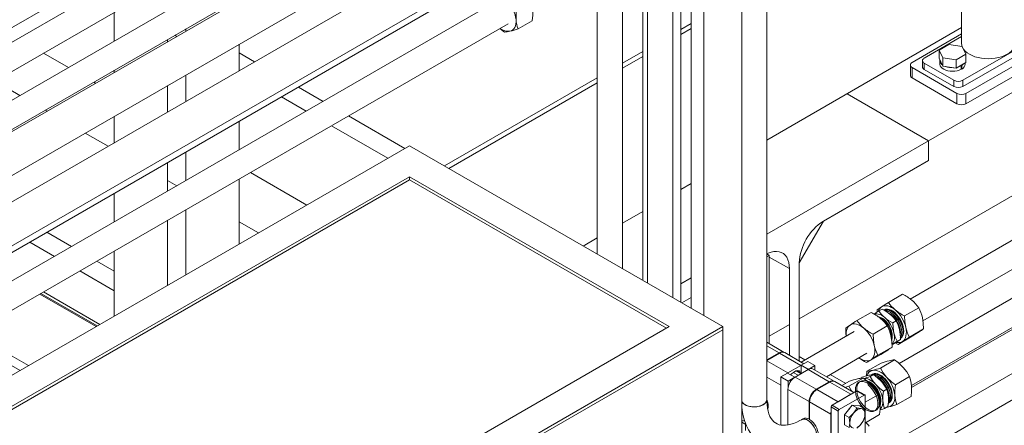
# Model space of a CAD drawing. Header units: millimetres. Extents: x 525 to 29324, y 175 to 20618.
# Tile 524 of 588: x 25539 to 26317, y 14351 to 14671. Entities that reach past the tile are written whole.
import ezdxf

# ---------------------------------------------------------------- set-up
doc = ezdxf.new("R2010")
doc.units = ezdxf.units.MM
doc.linetypes.add('SLD-Continua', pattern=[0])

msp = doc.modelspace()

# ---------------------------------------------------------------- linework, layer by layer
at = {"color": 7, "linetype": 'SLD-Continua', "lineweight": 18, "ltscale": 35}
for p, q in [((26283.18, 15098.05), (26283.18, 14652.58)), ((27285.04, 15052.19), (26242.64, 14450.57)), ((27324.64, 15029.33), (26233.74, 14399.73)), ((26252.64, 14433.25), (27295.02, 15034.86)), ((26243.59, 14382.32), (27334.62, 15012.01)), ((27286.77, 14982.61), (26243.62, 14380.56)), ((26217.43, 14330.81), (27301.77, 14956.62)), ((27334.85, 14954.86), (26251.08, 14329.36)), ((26032.21, 14941.61), (25245.91, 14487.8)), ((25265.92, 14476.25), (26042.21, 14924.28)), ((26071.81, 14918.75), (25285.51, 14464.94)), ((25296.51, 14448.2), (26081.8, 14901.43)), ((26129.23, 14371.09), (26129.23, 14885.58)), ((25975.26, 14838.16), (25296.51, 14446.42)), ((25296.51, 14411.78), (25990.26, 14812.18)), ((26023.35, 14810.41), (25298.54, 14392.09)), ((26649.56, 14802.07), (26257.12, 14575.58)), ((26649.56, 14802.07), (26257.12, 14575.58)), ((26649.56, 14802.07), (26257.12, 14575.58)), ((26649.56, 14802.07), (26257.12, 14575.58)), ((26649.56, 14802.07), (26257.12, 14575.58)), ((26649.56, 14802.07), (26257.12, 14575.58)), ((26649.56, 14802.07), (26257.12, 14575.58)), ((26649.56, 14802.07), (26257.12, 14575.58)), ((26061.4, 14447.88), (26061.4, 14788.4)), ((26069.63, 14787.99), (26069.63, 14443.13)), ((25313.48, 14366.08), (26038.34, 14784.42)), ((26751.74, 14779.38), (26154.94, 14434.94)), ((26751.74, 14779.38), (26154.94, 14434.94)), ((26751.74, 14779.38), (26154.94, 14434.94)), ((26751.74, 14779.38), (26154.94, 14434.94)), ((26751.74, 14779.38), (26154.94, 14434.94)), ((26751.74, 14779.38), (26154.94, 14434.94)), ((26751.74, 14779.38), (26154.94, 14434.94)), ((26751.74, 14779.38), (26154.94, 14434.94)), ((26079.48, 14760.65), (26079.48, 14437.44)), ((26109.48, 14313.95), (26109.48, 14760.65)), ((25235.86, 14493.6), (25630.86, 14721.57)), ((26015.39, 14474.44), (26015.39, 14719.11)), ((25313.48, 14360.79), (25917.81, 14709.58)), ((25995.39, 14708.64), (25995.39, 14485.98)), ((26031.4, 14714.86), (26031.4, 14465.2)), ((26034.99, 14699.82), (26034.99, 14463.13)), ((26054.99, 14451.58), (26054.99, 14699.82)), ((25914.88, 14685.27), (25313.48, 14338.18)), ((25613.78, 14677.02), (25613.78, 14654.41)), ((25943.92, 14670.45), (25932.74, 14664)), ((25296.51, 14305.29), (25924.88, 14667.95)), ((25670.35, 14663.96), (25670.35, 14662.18)), ((25922.04, 14661.5), (25918.48, 14664.26)), ((26061.4, 14663.55), (26069.63, 14668.3)), ((26061.4, 14659.47), (26069.63, 14664.22)), ((26283.18, 14664.97), (26129.23, 14576.12)), ((26284.11, 14623.4), (26354.82, 14664.21)), ((25655.95, 14653.87), (25655.95, 14655.65)), ((25663.13, 14658.01), (25661.59, 14658.9)), ((25663.13, 14658.01), (25661.59, 14658.9)), ((25663.13, 14658.01), (25661.59, 14658.9)), ((25663.13, 14658.01), (25661.59, 14658.9)), ((25663.13, 14658.01), (25661.59, 14658.9)), ((25663.13, 14658.01), (25661.59, 14658.9)), ((25663.13, 14658.01), (25661.59, 14658.9)), ((25663.13, 14658.01), (25661.59, 14658.9)), ((26283.18, 14660), (26244.15, 14637.48)), ((26283.18, 14657.96), (26253.7, 14640.95)), ((26284.11, 14618.5), (26354.82, 14659.31)), ((26286.58, 14612.99), (26364.36, 14657.88)), ((25712.51, 14631.01), (25712.51, 14651.88)), ((26273.14, 14651.76), (26265.38, 14647.28)), ((26265.38, 14647.28), (26268.22, 14641.17)), ((26265.38, 14640.75), (26265.38, 14647.28)), ((26283.73, 14650.12), (26273.14, 14651.76)), ((26286.57, 14644.01), (26283.73, 14650.12)), ((26286.58, 14604.82), (26364.36, 14649.72)), ((25577.5, 14633.47), (25557.91, 14644.77)), ((25577.5, 14633.47), (25557.91, 14644.77)), ((25577.5, 14633.47), (25557.91, 14644.77)), ((25577.5, 14633.47), (25557.91, 14644.77)), ((25577.5, 14633.47), (25557.91, 14644.77)), ((25577.5, 14633.47), (25557.91, 14644.77)), ((25577.5, 14633.47), (25557.91, 14644.77)), ((25577.5, 14633.47), (25557.91, 14644.77)), ((25724.66, 14638.02), (25712.51, 14645.03)), ((25724.66, 14638.02), (25712.51, 14645.03)), ((25724.66, 14638.02), (25712.51, 14645.03)), ((25724.66, 14638.02), (25712.51, 14645.03)), ((25724.66, 14638.02), (25712.51, 14645.03)), ((25724.66, 14638.02), (25712.51, 14645.03)), ((25724.66, 14638.02), (25712.51, 14645.03)), ((25724.66, 14638.02), (25712.51, 14645.03)), ((26015.39, 14636.99), (26031.4, 14646.23)), ((26015.39, 14632.91), (26031.4, 14642.15)), ((26252.24, 14638.91), (26252.24, 14634.01)), ((26265.38, 14640.75), (26268.22, 14634.64)), ((26265.97, 14639.11), (26265.97, 14636.25)), ((26268.22, 14634.64), (26268.22, 14641.17)), ((26268.22, 14641.17), (26278.81, 14639.53)), ((26278.81, 14639.53), (26286.57, 14644.01)), ((26278.81, 14633), (26278.81, 14639.53)), ((26286.57, 14637.47), (26286.57, 14644.01)), ((25613.78, 14631.31), (25613.78, 14629.53)), ((26242.69, 14635.44), (26242.69, 14627.27)), ((26244.15, 14633.4), (26279.51, 14612.99)), ((26244.15, 14633.4), (26244.15, 14625.23)), ((26253.7, 14636.87), (26277.04, 14623.4)), ((26253.7, 14636.87), (26253.7, 14631.97)), ((26253.7, 14631.97), (26277.04, 14618.5)), ((26268.22, 14634.64), (26278.81, 14633)), ((26278.81, 14633), (26286.57, 14637.47)), ((26282.83, 14634.91), (26282.48, 14635.11)), ((26282.83, 14634.91), (26282.83, 14632.05)), ((26282.83, 14632.54), (26283.25, 14632.3)), ((26283.25, 14635.16), (26282.9, 14635.36)), ((26283.25, 14635.16), (26283.25, 14632.3)), ((26285.97, 14636.25), (26285.97, 14637.13)), ((25670.35, 14627.54), (25670.35, 14606.68)), ((25874.56, 14555.71), (25995.39, 14625.45)), ((26244.15, 14625.23), (26279.51, 14604.82)), ((26277.04, 14618.5), (26277.04, 14623.4)), ((26284.11, 14623.4), (26284.11, 14618.5)), ((25539.31, 14611.42), (25519.72, 14622.73)), ((25539.31, 14611.42), (25519.72, 14622.73)), ((25539.31, 14611.42), (25519.72, 14622.73)), ((25539.31, 14611.42), (25519.72, 14622.73)), ((25539.31, 14611.42), (25519.72, 14622.73)), ((25539.31, 14611.42), (25519.72, 14622.73)), ((25539.31, 14611.42), (25519.72, 14622.73)), ((25539.31, 14611.42), (25519.72, 14622.73)), ((25599.05, 14621.03), (25597.51, 14621.92)), ((25599.05, 14621.03), (25597.51, 14621.92)), ((25599.05, 14621.03), (25597.51, 14621.92)), ((25599.05, 14621.03), (25597.51, 14621.92)), ((25599.05, 14621.03), (25597.51, 14621.92)), ((25599.05, 14621.03), (25597.51, 14621.92)), ((25599.05, 14621.03), (25597.51, 14621.92)), ((25599.05, 14621.03), (25597.51, 14621.92)), ((25655.95, 14598.36), (25655.95, 14619.23)), ((25778.84, 14606.75), (25759.24, 14618.06)), ((25778.84, 14606.75), (25759.24, 14618.06)), ((25778.84, 14606.75), (25759.24, 14618.06)), ((25778.84, 14606.75), (25759.24, 14618.06)), ((25778.84, 14606.75), (25759.24, 14618.06)), ((25778.84, 14606.75), (25759.24, 14618.06)), ((25778.84, 14606.75), (25759.24, 14618.06)), ((25778.84, 14606.75), (25759.24, 14618.06)), ((25878.1, 14553.67), (25995.39, 14621.37)), ((25765.39, 14598.99), (25745.8, 14610.3)), ((25765.39, 14598.99), (25745.8, 14610.3)), ((25765.39, 14598.99), (25745.8, 14610.3)), ((25765.39, 14598.99), (25745.8, 14610.3)), ((25765.39, 14598.99), (25745.8, 14610.3)), ((25765.39, 14598.99), (25745.8, 14610.3)), ((25765.39, 14598.99), (25745.8, 14610.3)), ((25765.39, 14598.99), (25745.8, 14610.3)), ((26257.12, 14575.58), (26192.71, 14612.75)), ((26257.12, 14575.58), (26192.71, 14612.75)), ((26257.12, 14575.58), (26192.71, 14612.75)), ((26257.12, 14575.58), (26192.71, 14612.75)), ((26257.12, 14575.58), (26192.71, 14612.75)), ((26257.12, 14575.58), (26192.71, 14612.75)), ((26257.12, 14575.58), (26192.71, 14612.75)), ((26257.12, 14575.58), (26192.71, 14612.75)), ((26192.71, 14612.75), (26257.12, 14575.58)), ((26192.71, 14612.75), (26257.12, 14575.58)), ((26192.71, 14612.75), (26257.12, 14575.58)), ((26192.71, 14612.75), (26257.12, 14575.58)), ((26192.71, 14612.75), (26257.12, 14575.58)), ((26192.71, 14612.75), (26257.12, 14575.58)), ((26192.71, 14612.75), (26257.12, 14575.58)), ((26192.71, 14612.75), (26257.12, 14575.58)), ((26279.51, 14604.82), (26279.51, 14612.99)), ((26286.58, 14612.99), (26286.58, 14604.82)), ((25560.86, 14598.99), (25559.31, 14599.88)), ((25560.86, 14598.99), (25559.31, 14599.88)), ((25560.86, 14598.99), (25559.31, 14599.88)), ((25560.86, 14598.99), (25559.31, 14599.88)), ((25560.86, 14598.99), (25559.31, 14599.88)), ((25560.86, 14598.99), (25559.31, 14599.88)), ((25560.86, 14598.99), (25559.31, 14599.88)), ((25560.86, 14598.99), (25559.31, 14599.88)), ((25613.78, 14594.89), (25613.78, 14574.03)), ((25843.35, 14569.52), (25798.84, 14595.21)), ((25843.35, 14569.52), (25798.84, 14595.21)), ((25843.35, 14569.52), (25798.84, 14595.21)), ((25843.35, 14569.52), (25798.84, 14595.21)), ((25843.35, 14569.52), (25798.84, 14595.21)), ((25843.35, 14569.52), (25798.84, 14595.21)), ((25843.35, 14569.52), (25798.84, 14595.21)), ((25843.35, 14569.52), (25798.84, 14595.21)), ((25712.51, 14568.48), (25712.51, 14591.09)), ((25829.91, 14561.76), (25785.4, 14587.45)), ((25829.91, 14561.76), (25785.4, 14587.45)), ((25829.91, 14561.76), (25785.4, 14587.45)), ((25829.91, 14561.76), (25785.4, 14587.45)), ((25829.91, 14561.76), (25785.4, 14587.45)), ((25829.91, 14561.76), (25785.4, 14587.45)), ((25829.91, 14561.76), (25785.4, 14587.45)), ((25829.91, 14561.76), (25785.4, 14587.45)), ((25608.94, 14571.24), (25590.86, 14581.67)), ((25608.94, 14571.24), (25590.86, 14581.67)), ((25608.94, 14571.24), (25590.86, 14581.67)), ((25608.94, 14571.24), (25590.86, 14581.67)), ((25608.94, 14571.24), (25590.86, 14581.67)), ((25608.94, 14571.24), (25590.86, 14581.67)), ((25608.94, 14571.24), (25590.86, 14581.67)), ((25608.94, 14571.24), (25590.86, 14581.67)), ((25847, 14571.62), (24666.13, 13890.09)), ((26094.48, 14428.79), (25847, 14571.62)), ((26129.23, 14501.77), (26257.12, 14575.58)), ((26129.23, 14501.77), (26257.12, 14575.58)), ((26129.23, 14501.77), (26257.12, 14575.58)), ((26129.23, 14501.77), (26257.12, 14575.58)), ((26129.23, 14501.77), (26257.12, 14575.58)), ((26129.23, 14501.77), (26257.12, 14575.58)), ((26129.23, 14501.77), (26257.12, 14575.58)), ((26129.23, 14501.77), (26257.12, 14575.58)), ((26257.12, 14575.58), (26257.12, 14560.06)), ((26257.12, 14575.58), (26257.12, 14560.06)), ((26257.12, 14575.58), (26257.12, 14560.06)), ((26257.12, 14575.58), (26257.12, 14560.06)), ((26257.12, 14575.58), (26257.12, 14560.06)), ((26257.12, 14575.58), (26257.12, 14560.06)), ((26257.12, 14575.58), (26257.12, 14560.06)), ((26257.12, 14575.58), (26257.12, 14560.06)), ((26257.12, 14575.58), (26257.12, 14560.06)), ((26257.12, 14575.58), (26257.12, 14560.06)), ((26257.12, 14575.58), (26257.12, 14560.06)), ((26257.12, 14575.58), (26257.12, 14560.06)), ((26257.12, 14575.58), (26257.12, 14560.06)), ((26257.12, 14575.58), (26257.12, 14560.06)), ((26257.12, 14575.58), (26257.12, 14560.06)), ((26257.12, 14575.58), (26257.12, 14560.06)), ((25670.35, 14566.76), (25670.35, 14544.14)), ((25655.95, 14535.83), (25655.95, 14558.44)), ((26257.12, 14560.06), (26174.03, 14512.11)), ((26257.12, 14560.06), (26174.03, 14512.11)), ((26257.12, 14560.06), (26174.03, 14512.11)), ((26257.12, 14560.06), (26174.03, 14512.11)), ((26257.12, 14560.06), (26174.03, 14512.11)), ((26257.12, 14560.06), (26174.03, 14512.11)), ((26257.12, 14560.06), (26174.03, 14512.11)), ((26257.12, 14560.06), (26174.03, 14512.11)), ((26257.12, 14560.06), (26174.03, 14512.11)), ((26257.12, 14560.06), (26174.03, 14512.11)), ((26257.12, 14560.06), (26174.03, 14512.11)), ((26257.12, 14560.06), (26174.03, 14512.11)), ((26257.12, 14560.06), (26174.03, 14512.11)), ((26257.12, 14560.06), (26174.03, 14512.11)), ((26257.12, 14560.06), (26174.03, 14512.11)), ((26257.12, 14560.06), (26174.03, 14512.11)), ((25847, 14547.14), (24708.55, 13890.09)), ((25712.51, 14494.01), (25712.51, 14545.38)), ((25765.83, 14524.78), (25721.32, 14550.46)), ((25765.83, 14524.78), (25721.32, 14550.46)), ((25765.83, 14524.78), (25721.32, 14550.46)), ((25765.83, 14524.78), (25721.32, 14550.46)), ((25765.83, 14524.78), (25721.32, 14550.46)), ((25765.83, 14524.78), (25721.32, 14550.46)), ((25765.83, 14524.78), (25721.32, 14550.46)), ((25765.83, 14524.78), (25721.32, 14550.46)), ((26052.06, 14428.79), (25847, 14547.14)), ((25847, 14544.69), (25847, 14547.14)), ((25847, 14544.69), (24710.68, 13888.87)), ((25663.12, 14539.97), (25655.95, 14544.11)), ((25663.12, 14539.97), (25655.95, 14544.11)), ((25663.12, 14539.97), (25655.95, 14544.11)), ((25663.12, 14539.97), (25655.95, 14544.11)), ((25663.12, 14539.97), (25655.95, 14544.11)), ((25663.12, 14539.97), (25655.95, 14544.11)), ((25663.12, 14539.97), (25655.95, 14544.11)), ((25663.12, 14539.97), (25655.95, 14544.11)), ((26049.93, 14427.56), (25847, 14544.69)), ((26069.63, 14541.72), (26061.4, 14536.97)), ((25613.78, 14534.11), (25613.78, 14511.49)), ((25670.35, 14521.05), (25670.35, 14469.67)), ((26031.4, 14519.66), (26015.39, 14510.41)), ((25655.95, 14461.36), (25655.95, 14512.74)), ((25727.63, 14502.73), (25712.51, 14511.46)), ((25727.63, 14502.73), (25712.51, 14511.46)), ((25727.63, 14502.73), (25712.51, 14511.46)), ((25727.63, 14502.73), (25712.51, 14511.46)), ((25727.63, 14502.73), (25712.51, 14511.46)), ((25727.63, 14502.73), (25712.51, 14511.46)), ((25727.63, 14502.73), (25712.51, 14511.46)), ((25727.63, 14502.73), (25712.51, 14511.46)), ((26154.94, 14479.04), (26174.03, 14512.11)), ((26154.94, 14479.04), (26174.03, 14512.11)), ((26154.94, 14479.04), (26174.03, 14512.11)), ((26154.94, 14479.04), (26174.03, 14512.11)), ((26154.94, 14479.04), (26174.03, 14512.11)), ((26154.94, 14479.04), (26174.03, 14512.11)), ((26154.94, 14479.04), (26174.03, 14512.11)), ((26154.94, 14479.04), (26174.03, 14512.11)), ((25580.03, 14492.01), (25560.44, 14503.32)), ((25580.03, 14492.01), (25560.44, 14503.32)), ((25580.03, 14492.01), (25560.44, 14503.32)), ((25580.03, 14492.01), (25560.44, 14503.32)), ((25580.03, 14492.01), (25560.44, 14503.32)), ((25580.03, 14492.01), (25560.44, 14503.32)), ((25580.03, 14492.01), (25560.44, 14503.32)), ((25580.03, 14492.01), (25560.44, 14503.32)), ((25995.39, 14498.87), (25984.22, 14492.43)), ((25566.59, 14484.26), (25547, 14495.56)), ((25566.59, 14484.26), (25547, 14495.56)), ((25566.59, 14484.26), (25547, 14495.56)), ((25566.59, 14484.26), (25547, 14495.56)), ((25566.59, 14484.26), (25547, 14495.56)), ((25566.59, 14484.26), (25547, 14495.56)), ((25566.59, 14484.26), (25547, 14495.56)), ((25566.59, 14484.26), (25547, 14495.56)), ((25613.78, 14488.4), (25613.78, 14437.03)), ((26129.23, 14486.14), (26131.25, 14484.98)), ((26131.25, 14484.98), (26129.23, 14483.81)), ((26131.25, 14484.98), (26131.25, 14415.21)), ((26131.25, 14483.74), (26147.16, 14474.55)), ((26131.25, 14483.74), (26147.16, 14474.55)), ((26131.25, 14483.74), (26147.16, 14474.55)), ((26131.25, 14483.74), (26147.16, 14474.55)), ((26131.25, 14483.74), (26147.16, 14474.55)), ((26131.25, 14483.74), (26147.16, 14474.55)), ((26131.25, 14483.74), (26147.16, 14474.55)), ((26131.25, 14483.74), (26147.16, 14474.55)), ((25613.78, 14472.54), (25600.04, 14480.47)), ((25613.78, 14472.54), (25600.04, 14480.47)), ((25613.78, 14472.54), (25600.04, 14480.47)), ((25613.78, 14472.54), (25600.04, 14480.47)), ((25613.78, 14472.54), (25600.04, 14480.47)), ((25613.78, 14472.54), (25600.04, 14480.47)), ((25613.78, 14472.54), (25600.04, 14480.47)), ((25613.78, 14472.54), (25600.04, 14480.47)), ((26154.94, 14479.04), (26154.94, 14401.54)), ((26154.94, 14479.04), (26154.94, 14401.54)), ((26154.94, 14479.04), (26154.94, 14401.54)), ((26154.94, 14479.04), (26154.94, 14401.54)), ((26154.94, 14479.04), (26154.94, 14401.54)), ((26154.94, 14479.04), (26154.94, 14401.54)), ((26154.94, 14479.04), (26154.94, 14401.54)), ((26154.94, 14479.04), (26154.94, 14401.54)), ((26154.94, 14479.04), (26154.94, 14434.94)), ((26154.94, 14479.04), (26154.94, 14434.94)), ((26154.94, 14479.04), (26154.94, 14434.94)), ((26154.94, 14479.04), (26154.94, 14434.94)), ((26154.94, 14479.04), (26154.94, 14434.94)), ((26154.94, 14479.04), (26154.94, 14434.94)), ((26154.94, 14479.04), (26154.94, 14434.94)), ((26154.94, 14479.04), (26154.94, 14434.94)), ((25613.78, 14457.02), (25586.6, 14472.71)), ((25613.78, 14457.02), (25586.6, 14472.71)), ((25613.78, 14457.02), (25586.6, 14472.71)), ((25613.78, 14457.02), (25586.6, 14472.71)), ((25613.78, 14457.02), (25586.6, 14472.71)), ((25613.78, 14457.02), (25586.6, 14472.71)), ((25613.78, 14457.02), (25586.6, 14472.71)), ((25613.78, 14457.02), (25586.6, 14472.71)), ((26147.16, 14406.03), (26147.16, 14474.55)), ((26147.16, 14406.03), (26147.16, 14474.55)), ((26147.16, 14406.03), (26147.16, 14474.55)), ((26147.16, 14406.03), (26147.16, 14474.55)), ((26147.16, 14406.03), (26147.16, 14474.55)), ((26147.16, 14406.03), (26147.16, 14474.55)), ((26147.16, 14406.03), (26147.16, 14474.55)), ((26147.16, 14406.03), (26147.16, 14474.55)), ((26147.16, 14430.45), (26147.16, 14474.55)), ((26147.16, 14430.45), (26147.16, 14474.55)), ((26147.16, 14430.45), (26147.16, 14474.55)), ((26147.16, 14430.45), (26147.16, 14474.55)), ((26147.16, 14430.45), (26147.16, 14474.55)), ((26147.16, 14430.45), (26147.16, 14474.55)), ((26147.16, 14430.45), (26147.16, 14474.55)), ((26147.16, 14430.45), (26147.16, 14474.55)), ((26061.4, 14462.62), (26069.63, 14467.37)), ((26061.4, 14462.62), (26069.63, 14467.37)), ((26061.4, 14462.62), (26069.63, 14467.37)), ((26061.4, 14462.62), (26069.63, 14467.37)), ((26061.4, 14462.62), (26069.63, 14467.37)), ((26061.4, 14462.62), (26069.63, 14467.37)), ((26061.4, 14462.62), (26069.63, 14467.37)), ((26061.4, 14462.62), (26069.63, 14467.37)), ((25554.96, 14454.45), (25599.47, 14428.76)), ((25554.96, 14454.45), (25599.47, 14428.76)), ((25554.96, 14454.45), (25599.47, 14428.76)), ((25554.96, 14454.45), (25599.47, 14428.76)), ((25554.96, 14454.45), (25599.47, 14428.76)), ((25554.96, 14454.45), (25599.47, 14428.76)), ((25554.96, 14454.45), (25599.47, 14428.76)), ((25554.96, 14454.45), (25599.47, 14428.76)), ((25600.38, 14429.29), (25555.87, 14454.98)), ((25600.38, 14429.29), (25555.87, 14454.98)), ((25600.38, 14429.29), (25555.87, 14454.98)), ((25600.38, 14429.29), (25555.87, 14454.98)), ((25600.38, 14429.29), (25555.87, 14454.98)), ((25600.38, 14429.29), (25555.87, 14454.98)), ((25600.38, 14429.29), (25555.87, 14454.98)), ((25600.38, 14429.29), (25555.87, 14454.98)), ((25602.47, 14430.49), (25557.96, 14456.18)), ((25602.47, 14430.49), (25557.96, 14456.18)), ((25602.47, 14430.49), (25557.96, 14456.18)), ((25602.47, 14430.49), (25557.96, 14456.18)), ((25602.47, 14430.49), (25557.96, 14456.18)), ((25602.47, 14430.49), (25557.96, 14456.18)), ((25602.47, 14430.49), (25557.96, 14456.18)), ((25602.47, 14430.49), (25557.96, 14456.18)), ((26225.4, 14447.91), (26236.58, 14454.36)), ((26069.63, 14451.85), (26062.08, 14447.49)), ((26069.63, 14451.85), (26062.08, 14447.49)), ((26069.63, 14451.85), (26062.08, 14447.49)), ((26069.63, 14451.85), (26062.08, 14447.49)), ((26069.63, 14451.85), (26062.08, 14447.49)), ((26069.63, 14451.85), (26062.08, 14447.49)), ((26069.63, 14451.85), (26062.08, 14447.49)), ((26069.63, 14451.85), (26062.08, 14447.49)), ((26069.63, 14451.85), (26062.08, 14447.49)), ((26069.63, 14451.85), (26062.08, 14447.49)), ((26069.63, 14451.85), (26062.08, 14447.49)), ((26069.63, 14451.85), (26062.08, 14447.49)), ((26069.63, 14451.85), (26062.08, 14447.49)), ((26069.63, 14451.85), (26062.08, 14447.49)), ((26069.63, 14451.85), (26062.08, 14447.49)), ((26069.63, 14451.85), (26062.08, 14447.49)), ((26211.7, 14440), (26200.52, 14433.55)), ((26216.55, 14440.38), (26216.48, 14442.03)), ((26217.72, 14441.12), (26220.34, 14442.63)), ((26238.13, 14437.16), (26249.31, 14443.61)), ((24913.62, 13747.26), (26094.48, 14428.79)), ((24913.62, 13771.74), (26052.06, 14428.79)), ((26094.48, 14426.34), (26094.48, 14428.79)), ((26147.16, 14430.45), (26131.25, 14421.27)), ((26147.16, 14430.45), (26131.25, 14421.27)), ((26147.16, 14430.45), (26131.25, 14421.27)), ((26147.16, 14430.45), (26131.25, 14421.27)), ((26147.16, 14430.45), (26131.25, 14421.27)), ((26147.16, 14430.45), (26131.25, 14421.27)), ((26147.16, 14430.45), (26131.25, 14421.27)), ((26147.16, 14430.45), (26131.25, 14421.27)), ((26224.43, 14429.26), (26213.25, 14422.8)), ((26228.86, 14431.72), (26231.47, 14433.23)), ((24913.62, 13744.81), (26094.48, 14426.34)), ((26094.48, 14426.34), (24913.62, 13744.81)), ((25546.04, 14397.93), (25501.53, 14423.61)), ((25546.04, 14397.93), (25501.53, 14423.61)), ((25546.04, 14397.93), (25501.53, 14423.61)), ((25546.04, 14397.93), (25501.53, 14423.61)), ((25546.04, 14397.93), (25501.53, 14423.61)), ((25546.04, 14397.93), (25501.53, 14423.61)), ((25546.04, 14397.93), (25501.53, 14423.61)), ((25546.04, 14397.93), (25501.53, 14423.61)), ((26094.48, 14281.79), (26094.48, 14426.34)), ((26198.33, 14425), (26156.31, 14400.75)), ((26233.02, 14414.65), (26244.2, 14421.1)), ((26241.94, 14420.53), (26253.12, 14426.98)), ((25539.36, 14394.07), (25494.85, 14419.76)), ((25539.36, 14394.07), (25494.85, 14419.76)), ((25539.36, 14394.07), (25494.85, 14419.76)), ((25539.36, 14394.07), (25494.85, 14419.76)), ((25539.36, 14394.07), (25494.85, 14419.76)), ((25539.36, 14394.07), (25494.85, 14419.76)), ((25539.36, 14394.07), (25494.85, 14419.76)), ((25539.36, 14394.07), (25494.85, 14419.76)), ((26143, 14408.43), (26129.23, 14416.38)), ((26129.23, 14413.67), (26139, 14408.04)), ((26233.02, 14414.65), (26230.73, 14415.92)), ((26232.19, 14417.17), (26234.81, 14418.68)), ((26234.67, 14419.32), (26234.73, 14419.36)), ((26129.23, 14402.4), (26139, 14408.04)), ((26139.42, 14407.79), (26129.23, 14401.91)), ((26156.18, 14398.12), (26139.42, 14407.79)), ((26158.52, 14399.47), (26143.42, 14408.19)), ((26176.32, 14389.2), (26208.32, 14407.68)), ((26219.33, 14406.74), (26208.15, 14400.29)), ((26228.24, 14412.63), (26217.06, 14406.17)), ((26145.93, 14392.2), (26129.23, 14401.84)), ((26156.18, 14398.12), (26145.93, 14392.2)), ((26159.37, 14402.51), (26154.94, 14405.07)), ((26159.37, 14402.51), (26154.94, 14405.07)), ((26159.37, 14402.51), (26154.94, 14405.07)), ((26159.37, 14402.51), (26154.94, 14405.07)), ((26159.37, 14402.51), (26154.94, 14405.07)), ((26159.37, 14402.51), (26154.94, 14405.07)), ((26159.37, 14402.51), (26154.94, 14405.07)), ((26159.37, 14402.51), (26154.94, 14405.07)), ((26156.18, 14398.12), (26156.43, 14398.26)), ((26161.66, 14401.28), (26156.43, 14398.26)), ((26162.08, 14395), (26156.43, 14398.26)), ((26156.43, 14398.26), (26156.43, 14391.73)), ((26167.32, 14398.02), (26161.66, 14401.28)), ((26162.08, 14395), (26167.32, 14398.02)), ((26167.32, 14398.02), (26167.32, 14394.4)), ((26208.31, 14393.54), (26219.49, 14399.99)), ((26219, 14396.03), (26230.18, 14402.49)), ((26145.68, 14392.06), (26140.45, 14389.04)), ((26145.68, 14392.06), (26145.93, 14392.2)), ((26151.34, 14388.8), (26145.68, 14392.06)), ((26153.99, 14390.33), (26150.16, 14392.54)), ((26151.58, 14388.94), (26161.84, 14394.86)), ((26156.23, 14391.62), (26152.87, 14393.57)), ((26161.84, 14394.86), (26178.59, 14385.18)), ((26162.08, 14395), (26162.08, 14394.99)), ((26182.59, 14385.58), (26165.83, 14395.25)), ((26191.61, 14383.91), (26179.38, 14390.97)), ((26191.61, 14383.91), (26179.38, 14390.97)), ((26191.61, 14383.91), (26179.38, 14390.97)), ((26191.61, 14383.91), (26179.38, 14390.97)), ((26191.61, 14383.91), (26179.38, 14390.97)), ((26191.61, 14383.91), (26179.38, 14390.97)), ((26191.61, 14383.91), (26179.38, 14390.97)), ((26191.61, 14383.91), (26179.38, 14390.97)), ((26207.9, 14389.8), (26208.31, 14393.54)), ((26210.99, 14389.37), (26213.6, 14390.88)), ((26212.61, 14391.09), (26212.56, 14391.06)), ((26140.27, 14382.41), (26129.23, 14388.77)), ((26140.27, 14382.41), (26140.27, 14351.02)), ((26146.1, 14385.78), (26140.45, 14389.04)), ((26140.45, 14389.04), (26140.45, 14350.98)), ((26146.1, 14385.78), (26151.34, 14388.8)), ((26146.1, 14380.86), (26146.1, 14385.78)), ((26151.34, 14388.8), (26151.34, 14388.79)), ((26151.58, 14388.94), (26168.34, 14379.27)), ((26168.34, 14379.27), (26178.59, 14385.18)), ((26179.02, 14384.94), (26168.77, 14379.02)), ((26195.78, 14375.27), (26179.02, 14384.94)), ((26198.12, 14376.62), (26183.02, 14385.33)), ((26194.61, 14385.64), (26188.55, 14382.14)), ((26205.3, 14388.13), (26194.12, 14381.68)), ((26202.74, 14387.82), (26204.25, 14388.69)), ((26230.85, 14382.84), (26242.03, 14389.29)), ((26145.93, 14379.14), (26162.68, 14369.47)), ((26145.93, 14379.14), (26145.93, 14351.1)), ((26185.52, 14369.35), (26168.77, 14379.02)), ((26200.48, 14377.98), (26180.82, 14366.64)), ((26195.78, 14375.27), (26185.52, 14369.35)), ((26186.48, 14363.37), (26206.14, 14374.72)), ((26206.14, 14374.72), (26200.48, 14377.98)), ((26206.69, 14374.77), (26201.03, 14378.03)), ((26217.15, 14374.93), (26206.91, 14369.02)), ((26206.91, 14374.27), (26206.91, 14318.9)), ((26221.35, 14377.82), (26223.97, 14379.33)), ((26162.68, 14355.58), (26162.68, 14369.47)), ((26179.87, 14359.55), (26163.11, 14369.22)), ((26163.11, 14369.22), (26163.11, 14355.34)), ((26186.48, 14363.37), (26180.82, 14366.64)), ((26196.73, 14366.61), (26190.72, 14359.13)), ((26196.73, 14366.61), (26200.3, 14364.55)), ((26202.74, 14366.07), (26196.73, 14366.61)), ((26219.07, 14367.43), (26218.74, 14366.34)), ((26225.45, 14368.39), (26225.58, 14368.46)), ((26232, 14367.14), (26243.18, 14373.59)), ((26179.87, 14359.55), (26179.87, 14315.45)), ((26185.7, 14362.02), (26180.04, 14365.29)), ((26180.04, 14365.29), (26180.04, 14309.92)), ((26185.7, 14362.02), (26185.7, 14306.65)), ((26190.72, 14359.13), (26194.29, 14357.07)), ((26190.72, 14359.13), (26190.72, 14351.11)), ((26200.3, 14364.55), (26200.83, 14363.16)), ((26202.74, 14366.07), (26206.31, 14364.01)), ((26218.3, 14359.24), (26207.12, 14352.79)), ((26222.36, 14364.09), (26224.98, 14365.6)), ((26225.64, 14365.31), (26223.85, 14364.94)), ((26109.48, 14353.37), (26112.8, 14351.45)), ((26112.52, 14351.62), (26112.52, 14346.77)), ((26157.91, 14355.96), (26156.66, 14355.24)), ((26162.68, 14355.58), (26163.11, 14355.83)), ((26190.72, 14351.11), (26194.29, 14349.06)), ((26206.91, 14353.48), (26207.12, 14352.79)), ((26207.12, 14352.79), (26206.91, 14352.72))]:
    msp.add_line(p, q, dxfattribs=at)
at = {"color": 7, "linetype": 'SLD-Continua', "lineweight": 18, "ltscale": 35, "flags": 128}
for points in [[(25931.59, 14679.69), (25931.14, 14675.42), (25931.15, 14671.26)], [(25943.92, 14670.45), (25944.37, 14674.72), (25944.35, 14678.88)], [(25931.15, 14671.26), (25931.19, 14669.53), (25931.03, 14667.92), (25930.68, 14666.47), (25930.14, 14665.18), (25929.43, 14664.09), (25928.56, 14663.22), (25927.53, 14662.57), (25926.38, 14662.16)], [(26283.18, 14652.58), (26283.36, 14650.99), (26283.6, 14650.14)], [(26284.7, 14648.04), (26284.78, 14647.92), (26286, 14646.5), (26287.53, 14645.17), (26289.35, 14643.98), (26291.42, 14642.93), (26293.72, 14642.04), (26296.19, 14641.34), (26298.8, 14640.83), (26301.51, 14640.52), (26304.26, 14640.41), (26307.01, 14640.52), (26309.72, 14640.83), (26312.33, 14641.34), (26314.8, 14642.04), (26317.09, 14642.93), (26319.17, 14643.98), (26320.98, 14645.17), (26322.52, 14646.5), (26323.74, 14647.92), (26324.62, 14649.43), (26325.16, 14650.99), (26325.34, 14652.58)], [(26265.97, 14636.25), (26265.99, 14635.89), (26266.29, 14634.82), (26266.93, 14633.79), (26267.89, 14632.86), (26269.13, 14632.04), (26270.62, 14631.38), (26272.3, 14630.89), (26274.11, 14630.58), (26275.99, 14630.48), (26277.86, 14630.59), (26279.67, 14630.89), (26281.34, 14631.39), (26282.83, 14632.05)], [(26280.48, 14633.96), (26281.34, 14634.24), (26282.83, 14634.91)], [(26283.25, 14635.16), (26284.41, 14636.01), (26284.9, 14636.51)], [(26147.16, 14474.55), (26147.02, 14477.13), (26146.61, 14479.51), (26145.92, 14481.65), (26144.98, 14483.54), (26143.78, 14485.13), (26142.36, 14486.4), (26140.73, 14487.34), (26138.92, 14487.94), (26136.94, 14488.18), (26134.84, 14488.06), (26132.64, 14487.58), (26130.37, 14486.75), (26129.17, 14486.18)], [(26147.16, 14474.55), (26147.02, 14477.13), (26146.61, 14479.51), (26145.92, 14481.65), (26144.98, 14483.54), (26143.78, 14485.13), (26142.36, 14486.4), (26140.73, 14487.34), (26138.92, 14487.94), (26136.94, 14488.18), (26134.84, 14488.06), (26132.64, 14487.58), (26130.37, 14486.75), (26129.17, 14486.18)], [(26147.16, 14474.55), (26147.02, 14477.13), (26146.61, 14479.51), (26145.92, 14481.65), (26144.98, 14483.54), (26143.78, 14485.13), (26142.36, 14486.4), (26140.73, 14487.34), (26138.92, 14487.94), (26136.94, 14488.18), (26134.84, 14488.06), (26132.64, 14487.58), (26130.37, 14486.75), (26129.17, 14486.18)], [(26147.16, 14474.55), (26147.02, 14477.13), (26146.61, 14479.51), (26145.92, 14481.65), (26144.98, 14483.54), (26143.78, 14485.13), (26142.36, 14486.4), (26140.73, 14487.34), (26138.92, 14487.94), (26136.94, 14488.18), (26134.84, 14488.06), (26132.64, 14487.58), (26130.37, 14486.75), (26129.17, 14486.18)], [(26147.16, 14474.55), (26147.02, 14477.13), (26146.61, 14479.51), (26145.92, 14481.65), (26144.98, 14483.54), (26143.78, 14485.13), (26142.36, 14486.4), (26140.73, 14487.34), (26138.92, 14487.94), (26136.94, 14488.18), (26134.84, 14488.06), (26132.64, 14487.58), (26130.37, 14486.75), (26129.17, 14486.18)], [(26147.16, 14474.55), (26147.02, 14477.13), (26146.61, 14479.51), (26145.92, 14481.65), (26144.98, 14483.54), (26143.78, 14485.13), (26142.36, 14486.4), (26140.73, 14487.34), (26138.92, 14487.94), (26136.94, 14488.18), (26134.84, 14488.06), (26132.64, 14487.58), (26130.37, 14486.75), (26129.17, 14486.18)], [(26147.16, 14474.55), (26147.02, 14477.13), (26146.61, 14479.51), (26145.92, 14481.65), (26144.98, 14483.54), (26143.78, 14485.13), (26142.36, 14486.4), (26140.73, 14487.34), (26138.92, 14487.94), (26136.94, 14488.18), (26134.84, 14488.06), (26132.64, 14487.58), (26130.37, 14486.75), (26129.17, 14486.18)], [(26147.16, 14474.55), (26147.02, 14477.13), (26146.61, 14479.51), (26145.92, 14481.65), (26144.98, 14483.54), (26143.78, 14485.13), (26142.36, 14486.4), (26140.73, 14487.34), (26138.92, 14487.94), (26136.94, 14488.18), (26134.84, 14488.06), (26132.64, 14487.58), (26130.37, 14486.75), (26129.17, 14486.18)], [(26216.48, 14442.03), (26217.94, 14443.04), (26219.93, 14444.38)], [(26230.75, 14441.95), (26229.29, 14443.07), (26227.81, 14443.98), (26226.34, 14444.66), (26224.9, 14445.1), (26223.52, 14445.29), (26222.21, 14445.24), (26221.01, 14444.93), (26219.93, 14444.38)], [(26214, 14438.73), (26215.3, 14439.57), (26217.72, 14441.12)], [(26214.3, 14438.65), (26214.93, 14438.78), (26216.07, 14438.83), (26217.28, 14438.66), (26218.54, 14438.28), (26219.83, 14437.68), (26221.13, 14436.89), (26222.4, 14435.91)], [(26228.03, 14417.86), (26228.22, 14420.45), (26227.78, 14423.42), (26226.74, 14426.47), (26225.18, 14429.45), (26223.16, 14432.19), (26220.88, 14434.42), (26218.47, 14436.03), (26217.56, 14436.37)], [(26221.63, 14441.98), (26221.8, 14442.1), (26223.04, 14442.52), (26224.39, 14442.59), (26225.88, 14442.33), (26227.4, 14441.74), (26228.98, 14440.82), (26230.49, 14439.64), (26231.98, 14438.17), (26233.32, 14436.53), (26234.55, 14434.67), (26235.57, 14432.75), (26236.4, 14430.72), (26236.97, 14428.74), (26237.31, 14426.76), (26237.39, 14424.95), (26237.2, 14423.25), (26236.76, 14421.8), (26236.06, 14420.57), (26235.16, 14419.65), (26234.65, 14419.37)], [(26221.69, 14442.01), (26221.89, 14442.15), (26223.12, 14442.55), (26224.49, 14442.62), (26225.96, 14442.35), (26227.5, 14441.75), (26229.06, 14440.84), (26230.59, 14439.63), (26232.06, 14438.18), (26233.42, 14436.51), (26234.62, 14434.67), (26235.65, 14432.73), (26236.47, 14430.72), (26237.05, 14428.72), (26237.37, 14426.77), (26237.44, 14424.93), (26237.25, 14423.26), (26236.8, 14421.79), (26236.1, 14420.58), (26235.18, 14419.66), (26234.7, 14419.4)], [(26236.46, 14421.9), (26236.86, 14422.96), (26237.05, 14425.54), (26236.61, 14428.51), (26235.57, 14431.57), (26234.01, 14434.55), (26231.99, 14437.29), (26229.71, 14439.52), (26227.3, 14441.13), (26224.86, 14442.02), (26222.64, 14442.11), (26221.85, 14441.81)], [(26221.87, 14441.79), (26222.51, 14442.03), (26224.72, 14441.95), (26227.16, 14441.05), (26229.58, 14439.44), (26231.86, 14437.21), (26233.88, 14434.47), (26235.44, 14431.49), (26236.47, 14428.44), (26236.92, 14425.47), (26236.73, 14422.88), (26235.94, 14420.81), (26234.77, 14419.58)], [(26228.41, 14441.16), (26227.96, 14441.44), (26226.43, 14442.09), (26224.98, 14442.41), (26223.58, 14442.41), (26222.35, 14442.08), (26222.21, 14442)], [(26234.7, 14419.95), (26235.01, 14420.27), (26235.8, 14422.35), (26235.99, 14424.93), (26235.54, 14427.9), (26234.51, 14430.96), (26232.95, 14433.93), (26230.93, 14436.68), (26228.65, 14438.91), (26226.24, 14440.52), (26223.8, 14441.41), (26222.42, 14441.47)], [(26222.55, 14441.38), (26223.66, 14441.34), (26226.1, 14440.44), (26228.52, 14438.83), (26230.8, 14436.6), (26232.82, 14433.86), (26234.38, 14430.88), (26235.41, 14427.83), (26235.86, 14424.86), (26235.67, 14422.27), (26234.88, 14420.2), (26234.75, 14420.06)], [(26233.45, 14430.34), (26232.5, 14432.27), (26231.36, 14434.1), (26230.07, 14435.79), (26228.65, 14437.28), (26227.16, 14438.53), (26225.64, 14439.51), (26225, 14439.78)], [(26238.13, 14437.16), (26238.33, 14432.66), (26239.02, 14428.26)], [(26191.61, 14427.67), (26193.06, 14428.69), (26195.06, 14430.03)], [(26192.08, 14421.39), (26192.02, 14422.41), (26192.06, 14424.1), (26192.3, 14425.65), (26192.73, 14427.04), (26193.34, 14428.24), (26194.12, 14429.25), (26195.06, 14430.03)], [(26195.06, 14430.03), (26196.13, 14430.58), (26197.34, 14430.88), (26198.64, 14430.93), (26200.02, 14430.74), (26201.47, 14430.3), (26202.94, 14429.62), (26204.42, 14428.71), (26205.88, 14427.59)], [(26217.88, 14436.12), (26218.33, 14435.96), (26220.75, 14434.34), (26223.03, 14432.12), (26225.05, 14429.37), (26226.61, 14426.39), (26227.64, 14423.34), (26228.09, 14420.37), (26227.91, 14417.96)], [(26222.04, 14434.29), (26223.41, 14432.99), (26224.68, 14431.47), (26225.82, 14429.79), (26226.78, 14427.99), (26227.55, 14426.14), (26228.09, 14424.28), (26228.38, 14422.48), (26228.43, 14420.79), (26228.28, 14419.46)], [(26228.86, 14431.72), (26229.03, 14427.78), (26229.64, 14423.93)], [(26231.47, 14433.23), (26232.93, 14430.03), (26234.02, 14426.46)], [(26234.69, 14421.59), (26234.74, 14421.74), (26234.93, 14424.32), (26234.48, 14427.29), (26233.45, 14430.34)], [(26253.12, 14426.98), (26252.92, 14431.48), (26252.22, 14435.88)], [(26192.08, 14421.39), (26191.79, 14423.41), (26191.61, 14427.67)], [(26213.25, 14422.8), (26213.45, 14418.31), (26214.15, 14413.91)], [(26228.24, 14412.63), (26228.04, 14417.12), (26227.35, 14421.52)], [(26229.64, 14423.93), (26229.94, 14422.31), (26230.07, 14420.74), (26230.03, 14419.27), (26229.82, 14417.92), (26229.44, 14416.7), (26228.91, 14415.64), (26228.23, 14414.77), (26228.18, 14414.72)], [(26236.47, 14417), (26237.41, 14417.79), (26238.19, 14418.79), (26238.8, 14420), (26239.22, 14421.39), (26239.46, 14422.94), (26239.51, 14424.62), (26239.36, 14426.4), (26239.02, 14428.26)], [(26244.2, 14421.1), (26247.12, 14422.96), (26249.67, 14424.62)], [(26214.15, 14413.91), (26214.49, 14412.05), (26214.63, 14410.26), (26214.59, 14408.58), (26214.35, 14407.03), (26213.92, 14405.64), (26213.31, 14404.43), (26212.53, 14403.43), (26211.6, 14402.65)], [(26232.19, 14417.17), (26229.64, 14415.53), (26228.16, 14414.57)], [(26234.81, 14418.68), (26233.54, 14417.78), (26231.79, 14416.61)], [(26241.94, 14420.53), (26239.02, 14418.67), (26236.47, 14417)], [(26217.06, 14406.17), (26214.15, 14404.31), (26211.6, 14402.65)], [(26219.33, 14406.74), (26222.25, 14408.61), (26224.8, 14410.27)], [(26211.6, 14402.65), (26210.52, 14402.1), (26209.32, 14401.8), (26208.01, 14401.74), (26206.63, 14401.93), (26205.19, 14402.38), (26203.71, 14403.05), (26202.24, 14403.96), (26202.08, 14404.07)], [(26212.14, 14390.73), (26212.79, 14391.18), (26213.99, 14391.58), (26215.38, 14391.65), (26216.84, 14391.38), (26218.4, 14390.77), (26219.93, 14389.87), (26221.49, 14388.65), (26222.93, 14387.22), (26224.31, 14385.52), (26225.5, 14383.72), (26226.54, 14381.74), (26227.34, 14379.76), (26227.93, 14377.73), (26228.26, 14375.81), (26228.33, 14373.95), (26228.13, 14372.3), (26227.68, 14370.81), (26226.99, 14369.62), (26226.06, 14368.68), (26225.5, 14368.45)], [(26212.51, 14390.78), (26213.17, 14391.1), (26215.33, 14391.18), (26217.74, 14390.45), (26220.17, 14388.98), (26222.49, 14386.86), (26224.58, 14384.2), (26226.24, 14381.27), (26227.39, 14378.21), (26227.96, 14375.2), (26227.9, 14372.53), (26227.23, 14370.34), (26225.97, 14368.75), (26225.4, 14368.47)], [(26212.63, 14391.07), (26212.86, 14391.23), (26214.09, 14391.62), (26215.46, 14391.68), (26216.94, 14391.4), (26218.48, 14390.8), (26220.04, 14389.87), (26221.57, 14388.66), (26223.03, 14387.2), (26224.39, 14385.53), (26225.59, 14383.69), (26226.61, 14381.74), (26227.42, 14379.74), (26228, 14377.73), (26228.32, 14375.79), (26228.38, 14373.95), (26228.18, 14372.28), (26227.73, 14370.82), (26227.02, 14369.62), (26226.1, 14368.7), (26225.27, 14368.26)], [(26223.91, 14388.85), (26222.53, 14390.27), (26221.09, 14391.5), (26219.62, 14392.53), (26218.14, 14393.35), (26216.68, 14393.93), (26215.26, 14394.27), (26213.91, 14394.36), (26212.64, 14394.2)], [(26225.53, 14368.55), (26226.11, 14368.83), (26227.36, 14370.41), (26228.03, 14372.61), (26228.09, 14375.27), (26227.52, 14378.29), (26226.37, 14381.34), (26224.71, 14384.28), (26222.62, 14386.94), (26220.3, 14389.05), (26217.87, 14390.52), (26215.46, 14391.25), (26213.56, 14391.18)], [(26213.6, 14390.88), (26216.78, 14388.42), (26219.67, 14385.61)], [(26225.3, 14368.54), (26226.3, 14369.8), (26226.97, 14371.99), (26227.03, 14374.66), (26226.46, 14377.68), (26225.31, 14380.73), (26223.65, 14383.67), (26221.56, 14386.33), (26219.24, 14388.44), (26216.81, 14389.91), (26214.4, 14390.64), (26213.93, 14390.62)], [(26214.02, 14390.56), (26214.27, 14390.56), (26216.68, 14389.83), (26219.11, 14388.36), (26221.43, 14386.25), (26223.52, 14383.59), (26225.18, 14380.65), (26226.33, 14377.6), (26226.9, 14374.59), (26226.84, 14371.92), (26226.17, 14369.72), (26225.31, 14368.63)], [(26219, 14396.03), (26221.17, 14392.38), (26223.91, 14388.85)], [(26242.03, 14389.29), (26239.86, 14392.95), (26237.11, 14396.47)], [(26140.27, 14382.41), (26140.38, 14383.74), (26140.45, 14384.13)], [(26208.88, 14385.36), (26209.22, 14382.66), (26211.54, 14380.54), (26213.63, 14377.88), (26215.29, 14374.95), (26216.44, 14371.89), (26217.01, 14368.88), (26216.95, 14366.21), (26216.28, 14364.02), (26215.02, 14362.43), (26213.31, 14361.61), (26211.24, 14361.57), (26208.91, 14362.36), (26206.57, 14363.88), (26204.34, 14366.04), (26202.34, 14368.75), (26200.77, 14371.74), (26199.71, 14374.85), (26199.22, 14377.91), (26199.37, 14380.63), (26200.13, 14382.87), (26201.48, 14384.51), (26203.28, 14385.39), (26205.44, 14385.47), (26207.85, 14384.74), (26210.28, 14383.27), (26212.6, 14381.15), (26214.69, 14378.49), (26216.35, 14375.56), (26217.5, 14372.5), (26218.07, 14369.49), (26218.01, 14366.82), (26219.07, 14367.43), (26217.34, 14364.63), (26216.08, 14363.04), (26214.37, 14362.22), (26212.3, 14362.19), (26209.97, 14362.97), (26207.63, 14364.49), (26205.4, 14366.65), (26203.4, 14369.37), (26201.83, 14372.35), (26200.77, 14375.46), (26200.28, 14378.53), (26200.43, 14381.24), (26201.19, 14383.49), (26202.54, 14385.13), (26204.34, 14386), (26206.5, 14386.08), (26208.91, 14385.35), (26211.34, 14383.88), (26213.66, 14381.77), (26215.75, 14379.11), (26217.41, 14376.17), (26218.56, 14373.12), (26219.13, 14370.1), (26219.07, 14367.43)], [(26205.76, 14387.83), (26206.53, 14387.9), (26207.72, 14387.82), (26208.96, 14387.53), (26210.24, 14387.02), (26211.53, 14386.3), (26212.82, 14385.4), (26214.08, 14384.32), (26215.29, 14383.08)], [(26208.56, 14385.69), (26208.96, 14385.59), (26210.38, 14385.06), (26211.82, 14384.23), (26213.25, 14383.12), (26214.6, 14381.77), (26215.85, 14380.22), (26216.96, 14378.51), (26217.88, 14376.7), (26218.61, 14374.85), (26219.1, 14373), (26219.35, 14371.21), (26219.35, 14369.54), (26219.18, 14368.35)], [(26217.54, 14376.25), (26215.88, 14379.18), (26213.79, 14381.84), (26211.47, 14383.96), (26209.04, 14385.43), (26208.68, 14385.54)], [(26210.99, 14389.37), (26212.89, 14386.17), (26215.29, 14383.08)], [(26217.15, 14374.93), (26214.98, 14378.59), (26212.24, 14382.11)], [(26218.18, 14387.83), (26216.65, 14388.81), (26215.73, 14389.23)], [(26225.38, 14369.66), (26225.91, 14371.38), (26225.97, 14374.05), (26225.4, 14377.06), (26224.25, 14380.12), (26222.59, 14383.06), (26220.5, 14385.72), (26218.18, 14387.83)], [(26230.85, 14382.84), (26230.39, 14378.57), (26230.41, 14374.41)], [(26243.18, 14373.59), (26243.63, 14377.86), (26243.61, 14382.03)], [(26191.01, 14380.72), (26191.61, 14380.89), (26194.12, 14381.68)], [(26194.12, 14381.68), (26196.29, 14378.02), (26196.79, 14377.39)], [(26221.35, 14377.82), (26220.96, 14374.08), (26220.97, 14370.44)], [(26223.97, 14379.33), (26224.86, 14376.33), (26225.36, 14372.97)], [(26224.12, 14380.04), (26225.27, 14376.99), (26225.84, 14373.97), (26225.78, 14371.31), (26225.37, 14369.95)], [(26225.64, 14365.31), (26226.79, 14365.72), (26227.82, 14366.36), (26228.69, 14367.24), (26229.4, 14368.33), (26229.94, 14369.61), (26230.29, 14371.07), (26230.44, 14372.68), (26230.41, 14374.41)], [(26129.23, 14371.11), (26129.16, 14370.41), (26128.76, 14369.34), (26128.01, 14368.33), (26126.94, 14367.42), (26125.6, 14366.64), (26124.03, 14366.03), (26122.28, 14365.6), (26120.42, 14365.36), (26118.52, 14365.34), (26116.64, 14365.52), (26114.86, 14365.9), (26113.24, 14366.47), (26111.83, 14367.21), (26110.69, 14368.09), (26109.86, 14369.08), (26109.48, 14369.81)], [(26126.3, 14367.01), (26124.84, 14366.31), (26123.17, 14365.79), (26121.36, 14365.45), (26119.47, 14365.32), (26117.57, 14365.4), (26115.74, 14365.69), (26114.03, 14366.17), (26112.51, 14366.82), (26111.23, 14367.64), (26110.24, 14368.57), (26109.57, 14369.6), (26109.48, 14369.81)], [(26156.66, 14355.24), (26155.34, 14354.51), (26152.86, 14353.29), (26150.48, 14352.33), (26148.22, 14351.61), (26146.09, 14351.12), (26144.1, 14350.86), (26142.27, 14350.81), (26140.58, 14350.95), (26139.01, 14351.29), (26137.53, 14351.83), (26136.09, 14352.64), (26134.82, 14353.64), (26133.72, 14354.81), (26132.74, 14356.16), (26131.78, 14357.88), (26130.97, 14359.81), (26130.3, 14361.96), (26129.79, 14364.32), (26129.44, 14366.9), (26129.26, 14369.66), (26129.23, 14371.09)], [(26218.3, 14359.24), (26218.75, 14363.51), (26218.74, 14367.67)], [(26109.48, 14365.67), (26109.53, 14364.91), (26110.06, 14361.03), (26110.85, 14357.3), (26111.9, 14353.74), (26113.21, 14350.39), (26114.77, 14347.26), (26116.56, 14344.38), (26118.56, 14341.75), (26120.77, 14339.4), (26123.15, 14337.33), (26125.69, 14335.54), (26128.38, 14334.04), (26131.21, 14332.82), (26134.16, 14331.88), (26137.21, 14331.24), (26140.37, 14330.88), (26143.62, 14330.82), (26146.96, 14331.05), (26150.37, 14331.58), (26153.85, 14332.41), (26157.36, 14333.55), (26160.91, 14334.98), (26164.45, 14336.7), (26166.66, 14337.92)], [(26179.87, 14359.55), (26179.98, 14360.89), (26180.04, 14361.27)], [(26197.83, 14360.5), (26196.04, 14358.57), (26194.29, 14357.07)], [(26200.3, 14364.55), (26199, 14362.14), (26197.83, 14360.5)], [(26203.84, 14363.97), (26202.05, 14364.21), (26200.3, 14364.55)], [(26206.31, 14364.01), (26205.01, 14363.91), (26203.84, 14363.97)], [(26206.84, 14359.69), (26206.68, 14361.96), (26206.31, 14364.01)], [(26206.31, 14355.99), (26206.74, 14358.06), (26206.84, 14359.69)], [(26222.36, 14364.09), (26220.03, 14363.36), (26218.7, 14362.98)], [(26224.21, 14365.15), (26224.38, 14365.15), (26225.64, 14365.31)], [(26109.48, 14354.23), (26110.77, 14354.43), (26111.64, 14354.64)], [(26168.73, 14342.5), (26168.6, 14344.12), (26168.22, 14345.83), (26167.61, 14347.56), (26166.78, 14349.26), (26165.76, 14350.87), (26164.6, 14352.32), (26163.33, 14353.56), (26162, 14354.55), (26160.65, 14355.25), (26159.35, 14355.63), (26158.12, 14355.7), (26157.03, 14355.43), (26156.66, 14355.24)], [(26166.66, 14337.92), (26167.22, 14338.33), (26167.94, 14339.21), (26168.44, 14340.37), (26168.7, 14341.74), (26168.7, 14343.3), (26168.44, 14344.97), (26167.94, 14346.7), (26167.22, 14348.42), (26166.29, 14350.08), (26165.19, 14351.61), (26163.97, 14352.96), (26162.67, 14354.08), (26161.32, 14354.93), (26159.99, 14355.48), (26158.72, 14355.71), (26157.56, 14355.6), (26156.67, 14355.25)], [(26194.29, 14357.07), (26194.72, 14354.51), (26194.82, 14352.75)], [(26194.82, 14352.75), (26194.66, 14350.68), (26194.29, 14349.06)], [(26200.3, 14348.52), (26202.46, 14350.42), (26203.84, 14351.95)], [(26203.84, 14351.95), (26205.3, 14354.06), (26206.31, 14355.99)], [(26210.02, 14350.13), (26209.48, 14350.78), (26207.42, 14352.96)]]:
    msp.add_lwpolyline(points, dxfattribs=at)
at = {"color": 7, "linetype": 'SLD-Continua', "lineweight": 18, "ltscale": 1225}
for centre, radius, start, end in [((25905.79, 14668.54), 25.5, 6.1293, 42.31417), ((25957.46, 14673.2), 26.38, 184.22048, 200.42285), ((25925.05, 14672.29), 10.21, 231.07923, 277.48759), ((25920.68, 14684.91), 23.45, 273.34355, 284.07809), ((25907.26, 14740.5), 80.64, 283.71458, 288.41656), ((26254.47, 14638.91), 2.18, 110.77139, 249.22861), ((26270.14, 14639.25), 4.16, 177.4063, 232.40143), ((26244.93, 14635.44), 2.18, 110.77139, 249.22861), ((26254.74, 14634.26), 2.51, 185.69899, 245.63456), ((26275.89, 14649.15), 15.81, 250.07931, 272.33889), ((26281.29, 14636.56), 4.69, 294.7202, 356.26851), ((26245.19, 14627.52), 2.51, 185.69899, 245.63456), ((26280.57, 14630.22), 7.69, 242.61604, 297.38396), ((26280.57, 14625.33), 7.69, 242.61604, 297.38396), ((26283.05, 14619.82), 7.69, 242.61604, 297.38396), ((26283.05, 14611.65), 7.69, 242.61604, 297.38396), ((26196.27, 14477.22), 41.37, 122.51705, 177.48295), ((26196.27, 14477.22), 41.37, 122.51705, 177.48295), ((26196.27, 14477.22), 41.37, 122.51705, 177.48295), ((26196.27, 14477.22), 41.37, 122.51705, 177.48295), ((26196.27, 14477.22), 41.37, 122.51705, 177.48295), ((26196.27, 14477.22), 41.37, 122.51705, 177.48295), ((26196.27, 14477.22), 41.37, 122.51705, 177.48295), ((26196.27, 14477.22), 41.37, 122.51705, 177.48295), ((26218.48, 14418.43), 40.23, 50.71495, 63.26396), ((26223.7, 14439.05), 6.53, 125.22262, 160.9836), ((26414.8, 14148.09), 354.63, 122.28094, 123.33204), ((26250.31, 14464.91), 30.16, 214.31207, 229.57435), ((26224.62, 14426.81), 29.87, 34.23741, 49.64901), ((26193.61, 14404.07), 40.23, 50.71495, 63.26396), ((26215.5, 14427.21), 9.64, 47.28276, 79.10348), ((26239.63, 14456.1), 26.54, 214.35603, 229.53039), ((26204.22, 14410.76), 35.72, 50.80589, 63.17303), ((26209.93, 14418.58), 26.06, 34.21487, 49.67155), ((26213.5, 14422.18), 26.24, 13.39253, 48.87982), ((26255.63, 14472.17), 39.14, 230.53924, 243.43968), ((26221.86, 14428.85), 31.16, 13.04718, 28.28596), ((26389.92, 14133.73), 354.63, 122.28094, 123.33204), ((26225.43, 14450.55), 30.16, 214.31207, 229.57435), ((26199.74, 14412.45), 29.87, 34.23741, 49.64901), ((26207.31, 14418.61), 22.96, 13.39253, 48.87982), ((26243.99, 14462.07), 33.92, 230.47597, 243.50295), ((26196.99, 14414.49), 31.16, 13.04718, 28.28596), ((26219.34, 14423.97), 15.49, 353.99827, 24.28671), ((26188.62, 14407.83), 26.24, 13.39253, 48.87982), ((26230.75, 14457.81), 39.14, 230.53924, 243.43968), ((26256.21, 14430.09), 27.27, 193.04718, 208.28596), ((26201.3, 14419.24), 33.51, 359.0429, 12.45211), ((26269.38, 14435.3), 31.16, 193.04718, 208.28596), ((26188.88, 14517.18), 110.74, 303.29838, 305.4595), ((26244.51, 14420.94), 31.16, 193.04718, 208.28596), ((26094.96, 14624.3), 248.71, 302.38429, 303.37784), ((26233.14, 14422.55), 6.47, 255.30009, 300.99575), ((26297.27, 14324.45), 110.74, 123.29838, 125.4595), ((26141.29, 14405.06), 3.76, 59.48845, 127.6824), ((26141.76, 14404.52), 4.02, 65.6927, 125.6091), ((26164, 14502.82), 110.74, 303.29838, 305.4595), ((26223.84, 14432.32), 35.67, 232.38062, 243.89495), ((26272.39, 14310.09), 110.74, 123.29838, 125.4595), ((26246.09, 14319.58), 84.7, 103.82733, 108.30381), ((26231.67, 14378.3), 24.24, 93.51816, 103.90348), ((26208.19, 14370.14), 39.12, 42.31293, 55.79028), ((26157.65, 14382.17), 12.79, 121.05644, 138.34388), ((26152.88, 14389.83), 3.77, 28.78827, 125.60935), ((26153.91, 14389.45), 4.66, 57.29162, 127.88027), ((26164.18, 14391.58), 4.02, 65.6927, 125.6091), ((26228.05, 14316.51), 76.01, 103.88331, 108.24783), ((26206.94, 14416.93), 23.43, 273.33892, 284.08272), ((26214.19, 14388.37), 6.04, 104.88208, 164.29491), ((26214.95, 14369.4), 21.52, 93.59317, 103.82847), ((26193.54, 14472.48), 80.57, 283.71256, 288.41858), ((26215.52, 14385.93), 5.53, 64.39898, 108.30525), ((26158.21, 14378.58), 12.29, 122.60229, 177.39771), ((26180.89, 14382.21), 3.76, 59.48845, 127.6824), ((26181.36, 14381.67), 4.02, 65.6927, 125.6091), ((26221.21, 14305.22), 84.7, 103.82733, 108.30381), ((26206.79, 14363.94), 24.24, 93.51816, 103.90348), ((26183.31, 14355.78), 39.12, 42.31293, 55.79028), ((26189.41, 14453.87), 68.02, 283.80876, 288.49616), ((26240.6, 14406.12), 34.23, 222.31293, 235.79028), ((26198.78, 14368.06), 22.32, 6.1293, 42.31417), ((26205.05, 14371.66), 20.83, 23.73648, 50.92619), ((26197.45, 14365.8), 29.77, 27.02173, 41.71722), ((26252.84, 14415.18), 39.12, 222.31293, 235.79028), ((26205.05, 14371.68), 25.5, 6.1293, 42.31417), ((26217.3, 14380.08), 26.38, 4.22048, 20.42285), ((26174.96, 14368.91), 12.29, 122.60229, 177.39771), ((26175.39, 14368.67), 12.29, 122.60229, 177.39771), ((26200.8, 14377.53), 0.553, 65.6927, 125.6091), ((26206.44, 14374.34), 0.48, 350.77973, 129.18503), ((26192.43, 14365.73), 26.38, 4.22048, 20.42285), ((26203.23, 14369.22), 15.94, 353.5497, 26.14547), ((26211.97, 14373.8), 13.66, 349.08125, 27.17755), ((26256.72, 14376.35), 26.38, 184.22048, 200.42285), ((26124.3, 14371.54), 4.95, 293.85686, 354.80959), ((26119.84, 14366.43), 10.52, 344.20231, 26.75246), ((26181.73, 14365.21), 1.69, 122.60229, 177.39771), ((26212.93, 14369.14), 8.15, 316.01339, 9.21501), ((26243.99, 14372.14), 23.08, 184.22048, 200.42285), ((26193.27, 14370.93), 32.15, 350.45382, 3.64687), ((26206.52, 14443.65), 80.64, 283.71458, 288.41656), ((26187.39, 14361.95), 1.69, 122.60229, 177.39771), ((26203.31, 14354.89), 12.54, 134.53309, 146.88628), ((26207.85, 14352.15), 13.05, 140.2278, 177.3624), ((26206.55, 14353.69), 11.06, 121.10019, 142.02028), ((26203.62, 14358.76), 5.21, 87.62899, 122.3432), ((26203.15, 14360.29), 3.74, 350.74989, 79.4367), ((26193.81, 14360.29), 13.05, 320.2278, 357.3624), ((26159.96, 14351.52), 4.9, 56.14595, 114.87442), ((26154.75, 14342.61), 15.23, 2.29437, 56.71266), ((26198.51, 14352.15), 3.74, 170.74989, 259.4367), ((26195.12, 14358.75), 11.06, 301.10019, 322.02028)]:
    msp.add_arc(centre, radius, start, end, dxfattribs=at)

doc.saveas('drawing.dxf')
